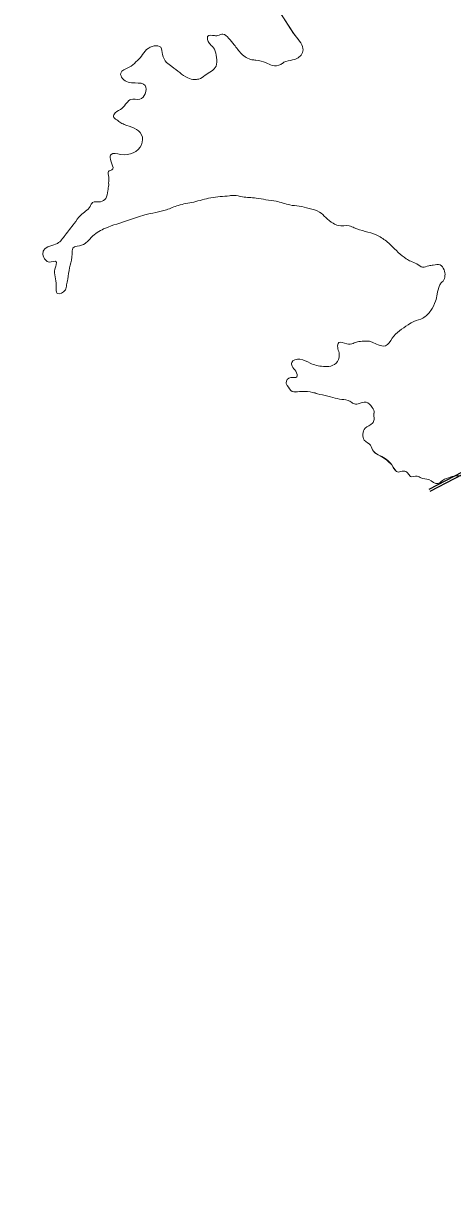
# Model space of a CAD drawing. Extents: x -1643653 to 4543381, y 1624270 to 13878484.
# Drawn here: x 570117 to 573822, y 8981162 to 8991189 of the extents above; entities that cross this region are included whole.
import ezdxf

# ---------------------------------------------------------------- set-up
doc = ezdxf.new("R2010")
doc.units = 0
doc.header["$LTSCALE"] = 160
doc.layers.add('25', color=7, linetype='Continuous', lineweight=13)
doc.layers.add('60', color=7, linetype='Continuous', lineweight=13)

msp = doc.modelspace()

# ---------------------------------------------------------------- linework, layer by layer
at = {"layer": '25'}
msp.add_line((572449.1, 8991100.5), (572334.3, 8991274.5), dxfattribs=at)
at = {"layer": '25', "lineweight": 25}
for p, q in [((577877.7, 8989395.6), (573616.6, 8987168.4)), ((573625.3, 8987151.7), (577886.4, 8989378.8))]:
    msp.add_line(p, q, dxfattribs=at)
at = {"layer": '25'}
msp.add_lwpolyline([(578351.6, 8991043.2), (578446.9, 8991274.5), (572334.3, 8991274.5), (572447.3, 8991102.9), (572499.8, 8991033.9)], dxfattribs=at)
for points in [[(572497.9, 8989611.9), (572416.1, 8989621.7), (572298.7, 8989654.1), (572210.5, 8989666.4), (572124.8, 8989681.2), (572006.5, 8989692.2), (571934.7, 8989703.3), (571895.8, 8989700.6), (571733.8, 8989683.8), (571587.2, 8989646.9), (571453.1, 8989617.6), (571351.8, 8989579.6), (571165.1, 8989536.3), (571023.7, 8989489.3), (570824.7, 8989420.8), (570717.5, 8989353.9), (570650.5, 8989289.6), (570581.7, 8989265.5), (570557.9, 8989261.6), (570536.5, 8989171.1), (570516.3, 8989080.5), (570500.1, 8988981.1), (570490.7, 8988932), (570480, 8988888), (570410, 8988857.6), (570400.3, 8988925.5), (570389.6, 8989066.3), (570400.3, 8989105.3), (570401.2, 8989131.7), (570339.7, 8989129), (570310.5, 8989145.2), (570285.9, 8989198), (570293, 8989230.7), (570411.6, 8989290.1), (570477.3, 8989360.7), (570556.4, 8989461.5), (570612, 8989532.1), (570692.7, 8989609.1), (570714.8, 8989641.8), (570783.9, 8989649.6), (570828.7, 8989677.3), (570845.5, 8989742.8), (570853.5, 8989794.3), (570853.3, 8989809.4), (570852.4, 8989877.3), (570850.7, 8989910), (570881.9, 8989923.9), (570867.7, 8990045.8), (570873.8, 8990055.9), (570956.8, 8990057.4), (571136.7, 8990140.9), (571138, 8990227.7), (571073.1, 8990284.1), (570988.5, 8990315.2), (570949.2, 8990336.5), (570913.7, 8990362.8), (570894.5, 8990381.6), (570910.4, 8990415.6), (570967.7, 8990454.8), (571009.8, 8990502.7), (571044.6, 8990531.7), (571122.5, 8990533.2), (571168.4, 8990581.1), (571168.7, 8990652.7), (571082.9, 8990673.9), (570973, 8990711.2), (570957.2, 8990759), (571030.7, 8990809.5), (571089.2, 8990854.9), (571136.3, 8990904.1), (571180.8, 8990962.1), (571302.4, 8990981.3), (571318.4, 8990918.5), (571353.3, 8990850.7), (571399, 8990815.6), (571537.4, 8990716.7), (571595.4, 8990703), (571610.5, 8990704.3), (571630.6, 8990706.9), (571685.4, 8990741), (571779.9, 8990818), (571783.9, 8990893.5), (571765.3, 8990965.1), (571729.5, 8991007.7), (571709, 8991040.3), (571707.2, 8991075.5), (571765, 8991082), (571805.2, 8991084.6), (571839, 8991094.8), (571888.5, 8991059.7), (571937, 8991003.3)], [(571937, 8991003.3), (571888.5, 8991059.7), (571839, 8991094.8), (571805.2, 8991084.6), (571765, 8991082), (571707.2, 8991075.5), (571709, 8991040.3), (571729.5, 8991007.7), (571765.3, 8990965.1), (571783.9, 8990893.5), (571779.9, 8990818), (571685.4, 8990741), (571630.6, 8990706.9), (571610.5, 8990704.3), (571595.4, 8990703), (571537.4, 8990716.7), (571399, 8990815.6), (571353.3, 8990850.7), (571318.4, 8990918.5), (571302.4, 8990981.3), (571180.8, 8990962.1), (571136.3, 8990904.1), (571089.2, 8990854.9), (571030.7, 8990809.5), (570957.2, 8990759), (570973, 8990711.2), (571082.9, 8990673.9), (571168.7, 8990652.7), (571168.4, 8990581.1), (571122.5, 8990533.2), (571044.6, 8990531.7), (571009.8, 8990502.7), (570967.7, 8990454.8), (570910.4, 8990415.6), (570894.5, 8990381.6), (570913.7, 8990362.8), (570949.2, 8990336.5), (570988.5, 8990315.2), (571073.1, 8990284.1), (571138, 8990227.7), (571136.7, 8990140.9), (570956.8, 8990057.4), (570873.8, 8990055.9), (570867.7, 8990045.8), (570881.9, 8989923.9), (570850.7, 8989910), (570852.4, 8989877.3), (570853.3, 8989809.4), (570853.5, 8989794.3), (570845.5, 8989742.8), (570828.7, 8989677.3), (570783.9, 8989649.6), (570714.8, 8989641.8), (570692.7, 8989609.1), (570612, 8989532.1), (570556.4, 8989461.5), (570477.3, 8989360.7), (570411.6, 8989290.1), (570293, 8989230.7), (570285.9, 8989198), (570310.5, 8989145.2), (570339.7, 8989129), (570401.2, 8989131.7), (570400.3, 8989105.3), (570389.6, 8989066.3), (570400.3, 8988925.5), (570410, 8988857.6), (570480, 8988888), (570490.7, 8988932), (570500.1, 8988981.1), (570516.3, 8989080.5), (570536.5, 8989171.1), (570557.9, 8989261.6), (570581.7, 8989265.5), (570650.5, 8989289.6), (570717.5, 8989353.9), (570824.7, 8989420.8), (571023.7, 8989489.3), (571165.1, 8989536.3), (571351.8, 8989579.6), (571453.1, 8989617.6), (571587.2, 8989646.9), (571733.8, 8989683.8), (571895.8, 8989700.6), (571934.7, 8989703.3), (572006.5, 8989692.2), (572124.8, 8989681.2), (572210.5, 8989666.4), (572298.7, 8989654.1), (572416.1, 8989621.7), (572497.9, 8989611.9)], [(571937, 8991003.3), (571999.7, 8990925.5), (572088.4, 8990874.2), (572123.6, 8990870.6), (572210.7, 8990848.2), (572263.8, 8990825.7), (572337.9, 8990833.5), (572365.3, 8990852.4), (572440.4, 8990872.8), (572520.2, 8990924.6), (572529.6, 8990971.1), (572499.8, 8991033.9), (572447.3, 8991102.9)], [(572499.8, 8991033.9), (572529.6, 8990971.1), (572520.2, 8990924.6), (572440.4, 8990872.8), (572365.3, 8990852.4), (572337.9, 8990833.5), (572263.8, 8990825.7), (572210.7, 8990848.2), (572123.6, 8990870.6), (572088.4, 8990874.2), (571999.7, 8990925.5), (571937, 8991003.3)], [(573946.4, 8987228.8), (573942.2, 8987251.7), (573936.8, 8987263.8), (573898.8, 8987282.6), (573768.4, 8987263.3), (573732.2, 8987244.3), (573693.6, 8987217.8), (573613.9, 8987252.8), (573547, 8987267.7), (573515.4, 8987281.4), (573456.3, 8987280), (573433.3, 8987308.8), (573396.6, 8987326.3), (573352.8, 8987317.4), (573295.3, 8987380.1), (573196.2, 8987457.7), (573136.6, 8987497.8), (573112, 8987549.3), (573058.6, 8987593.1), (573066, 8987695), (573128.2, 8987739.2), (573142.9, 8987771.9), (573142.1, 8987824.7), (573143.3, 8987828.5), (573127.6, 8987875), (573074.2, 8987920.1), (573005.3, 8987906), (572963.7, 8987908.4), (572949.8, 8987918.4), (572918.1, 8987935.9), (572845, 8987947), (572768.1, 8987966.9), (572676, 8987988), (572591.5, 8988009.2), (572499.7, 8988011.4), (572436.8, 8988013.7), (572394.6, 8988063.9), (572384.2, 8988087.7), (572423.8, 8988133.1), (572476.6, 8988138.3), (572468.4, 8988187.3), (572436.4, 8988230), (572432.1, 8988263.9), (572503.4, 8988290.5), (572590.6, 8988256.8), (572705.4, 8988228.2), (572769.5, 8988232.2), (572826.8, 8988271.4), (572840.8, 8988346.8), (572828.9, 8988392.1), (572838.4, 8988434.8), (572907.7, 8988423.7), (572962.9, 8988427.7), (572999.2, 8988440.3), (573054.4, 8988445.5), (573062, 8988445.6), (573097.2, 8988446.9), (573126.2, 8988438.2), (573178.1, 8988415.7), (573242.3, 8988407.1), (573299.2, 8988471.4), (573362.5, 8988535.7), (573437.2, 8988588.7), (573487.1, 8988616.6), (573563.4, 8988645.7), (573631.6, 8988710), (573673.3, 8988791.9), (573687.5, 8988852.3), (573707.9, 8988926.5), (573725.1, 8988953), (573737.5, 8988965.6), (573746.2, 8989062.4), (573713, 8989103.8), (573653.9, 8989102.3), (573613.8, 8989097.2), (573561.1, 8989084.5), (573511.7, 8989113.2), (573458.6, 8989135.7), (573420.6, 8989157), (573288.3, 8989273.5), (573248.8, 8989308.6), (573161.3, 8989363.7), (573065.3, 8989393.6), (572971.9, 8989424.7), (572928.9, 8989440.9), (572833.3, 8989444.4), (572790.3, 8989463.1), (572725.5, 8989513.2), (572673.4, 8989559.6), (572582.4, 8989592), (572497.9, 8989611.9)], [(572497.9, 8989611.9), (572582.4, 8989592), (572673.4, 8989559.6), (572725.5, 8989513.2), (572790.3, 8989463.1), (572833.3, 8989444.4), (572928.9, 8989440.9), (572971.9, 8989424.7), (573065.3, 8989393.6), (573161.3, 8989363.7), (573248.8, 8989308.6), (573288.3, 8989273.5), (573420.6, 8989157), (573458.6, 8989135.7), (573511.7, 8989113.2), (573561.1, 8989084.5), (573613.8, 8989097.2), (573653.9, 8989102.3), (573713, 8989103.8), (573746.2, 8989062.4), (573737.5, 8988965.6), (573725.1, 8988953), (573707.9, 8988926.5), (573687.5, 8988852.3), (573673.3, 8988791.9), (573631.6, 8988710), (573563.4, 8988645.7), (573487.1, 8988616.6), (573437.2, 8988588.7), (573362.5, 8988535.7), (573299.2, 8988471.4), (573242.3, 8988407.1), (573178.1, 8988415.7), (573126.2, 8988438.2), (573097.2, 8988446.9), (573062, 8988445.6), (573054.4, 8988445.5), (572999.2, 8988440.3), (572962.9, 8988427.7), (572907.7, 8988423.7), (572838.4, 8988434.8), (572828.9, 8988392.1), (572840.8, 8988346.8), (572826.8, 8988271.4), (572769.5, 8988232.2), (572705.4, 8988228.2), (572590.6, 8988256.8), (572503.4, 8988290.5), (572432.1, 8988263.9), (572436.4, 8988230), (572468.4, 8988187.3), (572476.6, 8988138.3), (572423.8, 8988133.1), (572384.2, 8988087.7), (572394.6, 8988063.9), (572436.8, 8988013.7), (572499.7, 8988011.4)], [(572499.7, 8988011.4), (572591.5, 8988009.2), (572676, 8987988), (572768.1, 8987966.9), (572845, 8987947), (572918.1, 8987935.9), (572949.8, 8987918.4), (572963.7, 8987908.4), (573005.3, 8987906), (573074.2, 8987920.1), (573127.6, 8987875), (573143.3, 8987828.5), (573142.1, 8987824.7), (573142.9, 8987771.9), (573128.2, 8987739.2), (573066, 8987695), (573058.6, 8987593.1), (573112, 8987549.3), (573136.6, 8987497.8), (573196.2, 8987457.7), (573295.3, 8987380.1)], [(573295.3, 8987380.1), (573352.8, 8987317.4), (573396.6, 8987326.3), (573433.3, 8987308.8), (573456.3, 8987280), (573515.4, 8987281.4), (573547, 8987267.7), (573613.9, 8987252.8), (573693.6, 8987217.8), (573732.2, 8987244.3), (573768.4, 8987263.3), (573898.8, 8987282.6), (573936.8, 8987263.8), (573942.2, 8987251.7), (573946.4, 8987228.8)]]:
    msp.add_spline(points, degree=3, dxfattribs=at)
at = {"layer": '60', "lineweight": 25}
msp.add_spline([(814781, 9009175.5), (814787.2, 9009173.4), (814796.9, 9009173.4), (814799.4, 9009172.4), (814805.1, 9009174.5), (814805.6, 9009176.5), (814811.7, 9009179.5), (814811.7, 9009179.5), (814801.5, 9009181), (814790.7, 9009181.5), (814784.1, 9009183.1), (814777.4, 9009185.1), (814778.4, 9009175.5)], degree=3, dxfattribs=at)

doc.saveas('drawing.dxf')
